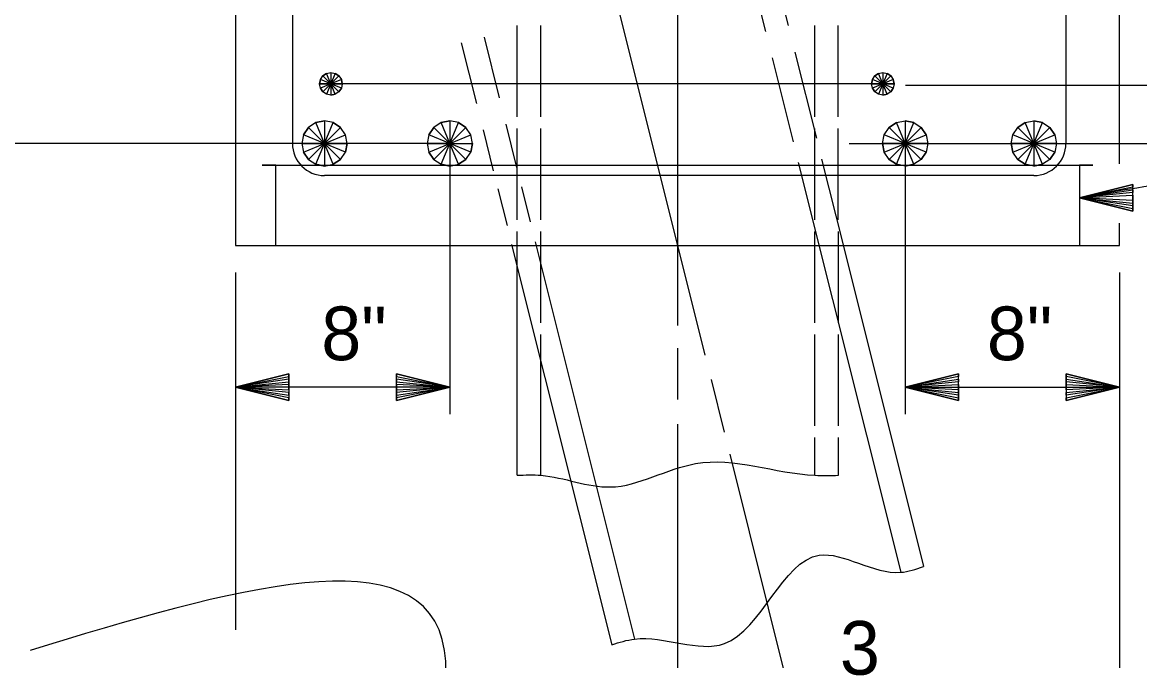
# Model space of a CAD drawing. Extents: x -41 to 251, y -169 to 237.
# Drawn here: x 45.1 to 51.05, y -159.88 to -156.48 of the extents above; entities that cross this region are included whole.
import ezdxf

# ---------------------------------------------------------------- set-up
doc = ezdxf.new("R2010")
doc.units = 0
for name, color, linetype in [('Arrowhead Terminators CELL', 7, 'Continuous'), ('Beam Bolsters CELL', 7, 'Continuous'), ('Dimension Lines CELL', 7, 'Continuous'), ('Mis Center Lines CELL', 7, 'Continuous'), ('Rebar Lines CELL', 7, 'Continuous'), ('Steel Pile CELL', 7, 'Continuous'), ('sub interior bent cap lines', 7, 'Continuous'), ('Text CELL', 7, 'Continuous')]:
    doc.layers.add(name, color=color, linetype=linetype)

msp = doc.modelspace()

# ---------------------------------------------------------------- linework, layer by layer
at = {"layer": 'Arrowhead Terminators CELL'}
for points in [[(51.0131, -157.4106), (51.0131, -157.4248), (50.7286, -157.4106), (51.0131, -157.439), (51.0131, -157.4533), (50.7286, -157.4106), (51.0131, -157.4675), (51.0131, -157.4816), (50.7286, -157.4106), (51.0131, -157.3394), (51.0131, -157.3537), (50.7286, -157.4106), (51.0131, -157.3679), (51.0131, -157.3821), (50.7286, -157.4106), (51.0131, -157.3963), (51.0131, -157.4816), (51.0131, -157.3394), (50.7286, -157.4106), (51.0131, -157.4816)], [(46.519, -158.4195), (46.519, -158.4053), (46.2344, -158.4195), (46.519, -158.391), (46.519, -158.3768), (46.2344, -158.4195), (46.519, -158.3627), (46.519, -158.3483), (46.2344, -158.4195), (46.519, -158.4907), (46.519, -158.4765), (46.2344, -158.4195), (46.519, -158.4622), (46.519, -158.4479), (46.2344, -158.4195), (46.519, -158.4338), (46.519, -158.3483), (46.519, -158.4907), (46.2344, -158.4195), (46.519, -158.3483)], [(47.0913, -158.4195), (47.0913, -158.4338), (47.3758, -158.4195), (47.0913, -158.4479), (47.0913, -158.4622), (47.3758, -158.4195), (47.0913, -158.4765), (47.0913, -158.4907), (47.3758, -158.4195), (47.0913, -158.3483), (47.0913, -158.3627), (47.3758, -158.4195), (47.0913, -158.3768), (47.0913, -158.391), (47.3758, -158.4195), (47.0913, -158.4053), (47.0913, -158.4907), (47.0913, -158.3483), (47.3758, -158.4195), (47.0913, -158.4907)], [(50.0857, -158.4195), (50.0857, -158.4338), (49.8011, -158.4195), (50.0857, -158.4479), (50.0857, -158.4622), (49.8011, -158.4195), (50.0857, -158.4765), (50.0857, -158.4907), (49.8011, -158.4195), (50.0857, -158.3483), (50.0857, -158.3627), (49.8011, -158.4195), (50.0857, -158.3768), (50.0857, -158.391), (49.8011, -158.4195), (50.0857, -158.4053), (50.0857, -158.4907), (50.0857, -158.3483), (49.8011, -158.4195), (50.0857, -158.4907)], [(50.6579, -158.4195), (50.6579, -158.4053), (50.9425, -158.4195), (50.6579, -158.391), (50.6579, -158.3768), (50.9425, -158.4195), (50.6579, -158.3627), (50.6579, -158.3483), (50.9425, -158.4195), (50.6579, -158.4907), (50.6579, -158.4765), (50.9425, -158.4195), (50.6579, -158.4622), (50.6579, -158.4479), (50.9425, -158.4195), (50.6579, -158.4338), (50.6579, -158.3483), (50.6579, -158.4907), (50.9425, -158.4195), (50.6579, -158.3483)]]:
    msp.add_lwpolyline(points, dxfattribs=at)
at = {"layer": 'Beam Bolsters CELL'}
msp.add_lwpolyline([(46.4484, -157.664), (46.4484, -157.236), (46.377, -157.236), (50.7999, -157.236), (50.7286, -157.236), (50.7286, -157.664)], dxfattribs=at)
at = {"layer": 'Dimension Lines CELL'}
for p, q in [((49.8023, -156.8097), (53.5399, -156.8097)), ((47.3738, -157.1206), (44.8133, -157.1206)), ((47.3758, -157.1206), (47.3758, -158.5633)), ((49.8011, -157.1206), (49.8011, -158.5633)), ((46.2344, -157.8079), (46.2344, -159.7116)), ((50.9425, -157.8079), (50.9425, -160.4506)), ((47.3758, -158.4195), (46.2344, -158.4195)), ((49.8011, -158.4195), (50.9425, -158.4195))]:
    msp.add_line(p, q, dxfattribs=at)
msp.add_lwpolyline([(49.5034, -157.1206), (52.0953, -157.1206), (53.0432, -158.7558), (55.3715, -158.7558)], dxfattribs=at)
for points in [[(50.7286, -157.4106), (51.7388, -157.4106), (51.7388, -159.7301), (52.8924, -159.7301)], [(48.5885, -160.85), (47.3476, -160.85), (47.3476, -159.8215), (45.1405, -159.8215)]]:
    msp.add_spline(points, degree=3, dxfattribs=at)
at = {"layer": 'Mis Center Lines CELL'}
for p, q in [((48.5885, -154.0089), (48.5885, -158.0905)), ((47.7025, -154.1195), (48.7345, -158.2489)), ((48.5885, -158.2107), (48.5885, -158.4843)), ((48.7671, -158.3781), (48.8374, -158.6585)), ((48.5885, -158.6169), (48.5885, -161.4874)), ((48.8666, -158.7765), (49.5441, -161.4874))]:
    msp.add_line(p, q, dxfattribs=at)
at = {"layer": 'Rebar Lines CELL'}
for p, q in [((46.5374, -151.6757), (46.5374, -157.1205)), ((50.6571, -151.6757), (50.6571, -157.1205)), ((49.7445, -156.8032), (46.6818, -156.8032)), ((50.486, -157.2918), (46.7085, -157.2918))]:
    msp.add_line(p, q, dxfattribs=at)
for points in [[(46.7426, -156.7431), (46.765, -156.7477), (46.7847, -156.7606), (46.7982, -156.7802), (46.8021, -156.8032), (46.7982, -156.8263), (46.7847, -156.8454), (46.7656, -156.8584), (46.7426, -156.8634), (46.7196, -156.8584), (46.6999, -156.8454), (46.6869, -156.8263), (46.6818, -156.8032), (46.6869, -156.7802), (46.6999, -156.7606), (46.7189, -156.7477), (46.7426, -156.7431), (46.7426, -156.8032), (46.7426, -156.8634), (46.7656, -156.8584), (46.7426, -156.8032), (46.7847, -156.8454), (46.7982, -156.8263), (46.7426, -156.8032), (46.8021, -156.8032), (46.7982, -156.7802), (46.7426, -156.8032), (46.7847, -156.7606), (46.765, -156.7477), (46.7426, -156.8032), (46.7189, -156.7477), (46.6999, -156.7606), (46.7426, -156.8032), (46.6869, -156.7802), (46.6818, -156.8032), (46.7426, -156.8032), (46.6869, -156.8263), (46.6999, -156.8454), (46.7426, -156.8032), (46.7196, -156.8584)], [(49.682, -156.7431), (49.705, -156.7477), (49.7247, -156.7606), (49.7377, -156.7802), (49.7428, -156.8032), (49.7377, -156.8263), (49.7247, -156.8454), (49.7057, -156.8584), (49.682, -156.8634), (49.6595, -156.8584), (49.6399, -156.8454), (49.6264, -156.8263), (49.6219, -156.8032), (49.6264, -156.7802), (49.6399, -156.7606), (49.659, -156.7477), (49.682, -156.7431), (49.682, -156.8032), (49.682, -156.8634), (49.7057, -156.8584), (49.682, -156.8032), (49.7247, -156.8454), (49.7377, -156.8263), (49.682, -156.8032), (49.7428, -156.8032), (49.7377, -156.7802), (49.682, -156.8032), (49.7247, -156.7606), (49.705, -156.7477), (49.682, -156.8032), (49.659, -156.7477), (49.6399, -156.7606), (49.682, -156.8032), (49.6264, -156.7802), (49.6219, -156.8032), (49.682, -156.8032), (49.6264, -156.8263), (49.6399, -156.8454), (49.682, -156.8032), (49.6595, -156.8584)], [(46.588, -157.1206), (46.5971, -157.1666), (46.6231, -157.2058), (46.6623, -157.232), (46.7085, -157.2411), (46.7546, -157.232), (46.7938, -157.2058), (46.8198, -157.1667), (46.8291, -157.1206), (46.8198, -157.0746), (46.7938, -157.0353), (46.7548, -157.0092), (46.7085, -156.9999), (46.6623, -157.0092), (46.6232, -157.0351), (46.5971, -157.0743), (46.588, -157.1206), (46.7085, -157.1206), (46.8291, -157.1206), (46.8198, -157.1667), (46.7085, -157.1206), (46.7938, -157.2058), (46.7546, -157.232), (46.7085, -157.1206), (46.7085, -157.2411), (46.6623, -157.232), (46.7085, -157.1206), (46.6231, -157.2058), (46.5971, -157.1666), (46.7085, -157.1206), (46.5971, -157.0743), (46.6232, -157.0351), (46.7085, -157.1206), (46.6623, -157.0092), (46.7085, -156.9999), (46.7085, -157.1206), (46.7548, -157.0092), (46.7938, -157.0353), (46.7085, -157.1206), (46.8198, -157.0746)], [(47.2553, -157.1206), (47.2644, -157.1666), (47.2905, -157.2058), (47.3297, -157.232), (47.3758, -157.2411), (47.4219, -157.232), (47.4611, -157.2058), (47.4871, -157.1667), (47.4964, -157.1206), (47.4871, -157.0746), (47.4611, -157.0353), (47.422, -157.0092), (47.3758, -156.9999), (47.3297, -157.0092), (47.2906, -157.0351), (47.2644, -157.0743), (47.2553, -157.1206), (47.3758, -157.1206), (47.4964, -157.1206), (47.4871, -157.1667), (47.3758, -157.1206), (47.4611, -157.2058), (47.4219, -157.232), (47.3758, -157.1206), (47.3758, -157.2411), (47.3297, -157.232), (47.3758, -157.1206), (47.2905, -157.2058), (47.2644, -157.1666), (47.3758, -157.1206), (47.2644, -157.0743), (47.2906, -157.0351), (47.3758, -157.1206), (47.3297, -157.0092), (47.3758, -156.9999), (47.3758, -157.1206), (47.422, -157.0092), (47.4611, -157.0353), (47.3758, -157.1206), (47.4871, -157.0746)], [(49.9216, -157.1206), (49.9125, -157.1666), (49.8866, -157.2058), (49.8474, -157.232), (49.8011, -157.2411), (49.755, -157.232), (49.7159, -157.2058), (49.6898, -157.1667), (49.6805, -157.1206), (49.6898, -157.0746), (49.7159, -157.0353), (49.7549, -157.0092), (49.8011, -156.9999), (49.8474, -157.0092), (49.8864, -157.0351), (49.9125, -157.0743), (49.9216, -157.1206), (49.8011, -157.1206), (49.6805, -157.1206), (49.6898, -157.1667), (49.8011, -157.1206), (49.7159, -157.2058), (49.755, -157.232), (49.8011, -157.1206), (49.8011, -157.2411), (49.8474, -157.232), (49.8011, -157.1206), (49.8866, -157.2058), (49.9125, -157.1666), (49.8011, -157.1206), (49.9125, -157.0743), (49.8864, -157.0351), (49.8011, -157.1206), (49.8474, -157.0092), (49.8011, -156.9999), (49.8011, -157.1206), (49.7549, -157.0092), (49.7159, -157.0353), (49.8011, -157.1206), (49.6898, -157.0746)], [(50.6064, -157.1206), (50.5973, -157.1666), (50.5712, -157.2058), (50.5321, -157.232), (50.4859, -157.2411), (50.4398, -157.232), (50.4005, -157.2058), (50.3746, -157.1667), (50.3652, -157.1206), (50.3746, -157.0746), (50.4005, -157.0353), (50.4396, -157.0092), (50.4859, -156.9999), (50.5321, -157.0092), (50.5711, -157.0351), (50.5973, -157.0743), (50.6064, -157.1206), (50.4859, -157.1206), (50.3652, -157.1206), (50.3746, -157.1667), (50.4859, -157.1206), (50.4005, -157.2058), (50.4398, -157.232), (50.4859, -157.1206), (50.4859, -157.2411), (50.5321, -157.232), (50.4859, -157.1206), (50.5712, -157.2058), (50.5973, -157.1666), (50.4859, -157.1206), (50.5973, -157.0743), (50.5711, -157.0351), (50.4859, -157.1206), (50.5321, -157.0092), (50.4859, -156.9999), (50.4859, -157.1206), (50.4396, -157.0092), (50.4005, -157.0353), (50.4859, -157.1206), (50.3746, -157.0746)]]:
    msp.add_lwpolyline(points, dxfattribs=at)
for centre, start, end in [((46.7085, -157.1205), 180, 270), ((50.4859, -157.1205), 270, 0)]:
    msp.add_arc(centre, 0.1712, start, end, dxfattribs=at)
at = {"layer": 'Steel Pile CELL'}
for p, q in [((47.8614, -156.9796), (47.8614, -156.4928)), ((49.32, -156.9796), (49.32, -156.4928)), ((47.8614, -157.5283), (47.8614, -157.0414)), ((49.32, -157.5283), (49.32, -157.0414)), ((47.7344, -158.8889), (47.7344, -157.5901)), ((47.8614, -158.0769), (47.8614, -157.5901)), ((49.32, -158.0769), (49.32, -157.5901)), ((49.4452, -158.0769), (49.4452, -157.5901)), ((47.7052, -157.6584), (48.239, -159.7917)), ((47.8305, -157.6449), (48.3598, -159.7614)), ((48.5885, -157.664), (48.5885, -157.664)), ((49.47, -157.6618), (49.8981, -159.3754)), ((47.8614, -158.8889), (47.8614, -158.1387)), ((49.32, -158.6256), (49.32, -158.1387)), ((49.4452, -158.6256), (49.4452, -158.1387)), ((49.32, -158.8889), (49.32, -158.6874)), ((49.4452, -158.8889), (49.4452, -158.6874))]:
    msp.add_line(p, q, dxfattribs=at)
for points in [[(48.9758, -156.1998), (49.0569, -156.5234)], [(49.0969, -156.1695), (49.1779, -156.4932)], [(47.7344, -156.9796), (47.7344, -156.4928)], [(49.443, -156.4928), (49.443, -156.9796)], [(47.5582, -156.5541), (47.639, -156.8778)], [(47.437, -156.5844), (47.5178, -156.9081)], [(49.0919, -156.6638), (49.2043, -157.1123)], [(49.2126, -156.6336), (49.3279, -157.0932)], [(47.674, -157.0182), (47.7317, -157.2488)], [(47.5528, -157.0485), (47.6075, -157.2668)], [(47.7344, -157.5283), (47.7344, -157.0414)], [(49.443, -157.0414), (49.443, -157.5283)], [(49.3553, -157.2038), (49.47, -157.6618)], [(49.2312, -157.2219), (49.7773, -159.4058)], [(47.6316, -157.3618), (47.6805, -157.5578)], [(47.7575, -157.3522), (47.8041, -157.5382)]]:
    msp.add_lwpolyline(points, dxfattribs=at)
for points in [[(47.7344, -158.8889), (47.8614, -158.8889), (48.2306, -158.9512), (48.6845, -158.8265), (49.32, -158.8889), (49.4452, -158.8889)], [(48.239, -159.7917), (48.3598, -159.7614), (48.8379, -159.7856), (49.343, -159.3147), (49.7773, -159.4058), (49.8981, -159.3754)]]:
    msp.add_spline(points, degree=3, dxfattribs=at)
at = {"layer": 'sub interior bent cap lines'}
msp.add_line((50.9425, -157.23), (50.9425, -150.9172), dxfattribs=at)
msp.add_lwpolyline([(46.2344, -155.5844), (46.2344, -157.664), (50.9425, -157.664), (50.9425, -157.5456)], dxfattribs=at)

# ---------------------------------------------------------------- texts
at = {"layer": 'Text CELL'}
for s, height, p in [('8"', 0.28588, (46.6915, -158.2757)), ('8"', 0.28588, (50.2362, -158.2757)), ('3', 0.2859, (49.4535, -159.9513))]:
    msp.add_text(s, height=height, dxfattribs=at).set_placement(p)

doc.saveas('drawing.dxf')
